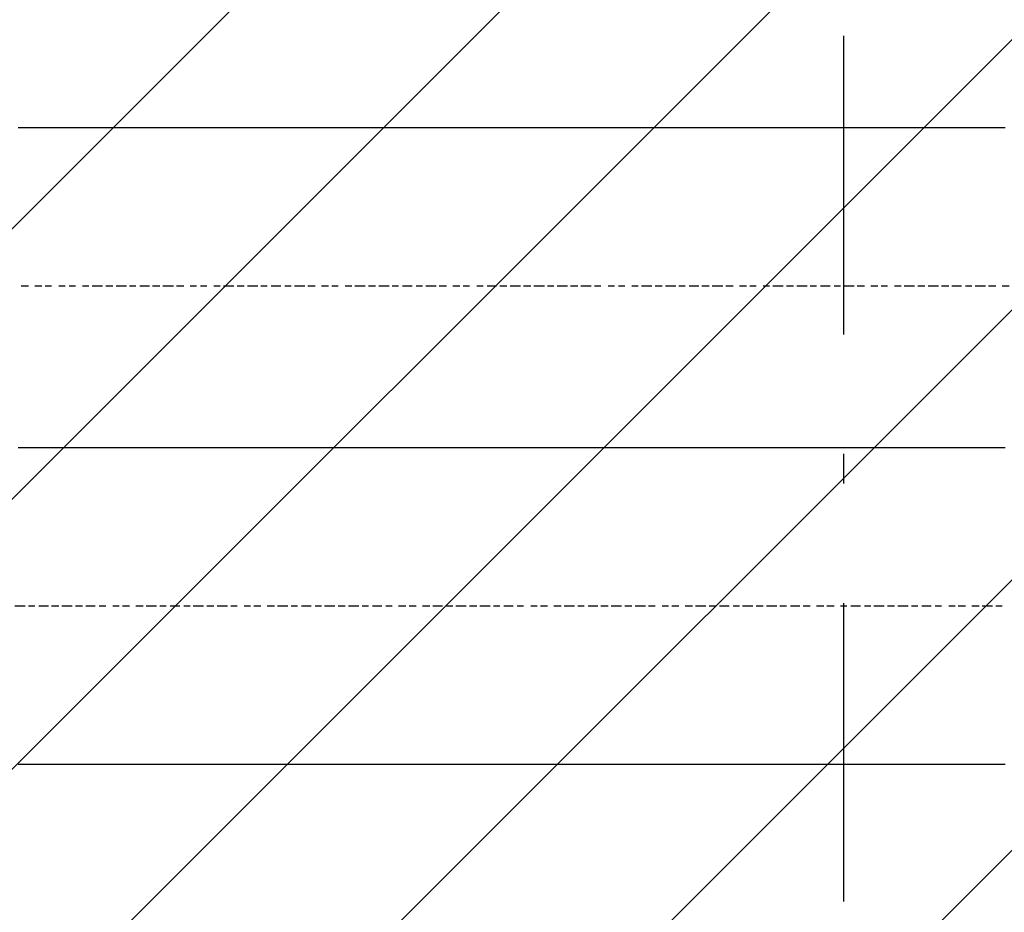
# Model space of a CAD drawing. Extents: x 997 to 109698, y 921 to 94021.
# Tile 669 of 718: x 29951 to 31187, y 56820 to 57941. Entities that reach past the tile are written whole.
import ezdxf

# ---------------------------------------------------------------- set-up
doc = ezdxf.new("R2010")
doc.units = 0
doc.header["$MEASUREMENT"] = 0
doc.layers.add('12', color=7, linetype='CONTINUOUS')
doc.layers.add('28', color=7, linetype='CONTINUOUS')

msp = doc.modelspace()

# ---------------------------------------------------------------- linework, layer by layer
at = {"layer": '12', "color": 5}
for p, q in [((29961.630503, 57805.563401), (29948.630503, 57805.563401)), ((29969.630503, 57805.563401), (29961.630503, 57805.563401)), ((29978.630503, 57805.563401), (29969.630503, 57805.563401)), ((29990.630503, 57805.563401), (29978.630503, 57805.563401)), ((29999.630503, 57805.563401), (29990.630503, 57805.563401)), ((30012.630503, 57805.563401), (29999.630503, 57805.563401)), ((30020.630503, 57805.563401), (30012.630503, 57805.563401)), ((30029.630503, 57805.563401), (30020.630503, 57805.563401)), ((30041.630503, 57805.563401), (30029.630503, 57805.563401)), ((30050.630503, 57805.563401), (30041.630503, 57805.563401)), ((30058.630503, 57805.563401), (30050.630503, 57805.563401)), ((30071.630503, 57805.563401), (30058.630503, 57805.563401)), ((30079.630503, 57805.563401), (30071.630503, 57805.563401)), ((30088.630503, 57805.563401), (30079.630503, 57805.563401)), ((30101.630503, 57805.563401), (30088.630503, 57805.563401)), ((30109.630503, 57805.563401), (30101.630503, 57805.563401)), ((30122.630503, 57805.563401), (30109.630503, 57805.563401)), ((30130.630503, 57805.563401), (30122.630503, 57805.563401)), ((30139.630503, 57805.563401), (30130.630503, 57805.563401)), ((30151.630503, 57805.563401), (30139.630503, 57805.563401)), ((30160.630503, 57805.563401), (30151.630503, 57805.563401)), ((30168.630503, 57805.563401), (30160.630503, 57805.563401)), ((30181.630503, 57805.563401), (30168.630503, 57805.563401)), ((30189.630503, 57805.563401), (30181.630503, 57805.563401)), ((30198.630503, 57805.563401), (30189.630503, 57805.563401)), ((30211.630503, 57805.563401), (30198.630503, 57805.563401)), ((30219.630503, 57805.563401), (30211.630503, 57805.563401)), ((30232.630503, 57805.563401), (30219.630503, 57805.563401)), ((30240.630503, 57805.563401), (30232.630503, 57805.563401)), ((30249.630503, 57805.563401), (30240.630503, 57805.563401)), ((30261.630503, 57805.563401), (30249.630503, 57805.563401)), ((30270.630503, 57805.563401), (30261.630503, 57805.563401)), ((30278.630503, 57805.563401), (30270.630503, 57805.563401)), ((30291.630503, 57805.563401), (30278.630503, 57805.563401)), ((30299.630503, 57805.563401), (30291.630503, 57805.563401)), ((30308.630503, 57805.563401), (30299.630503, 57805.563401)), ((30321.630503, 57805.563401), (30308.630503, 57805.563401)), ((30329.630503, 57805.563401), (30321.630503, 57805.563401)), ((30338.630503, 57805.563401), (30329.630503, 57805.563401)), ((30350.630503, 57805.563401), (30338.630503, 57805.563401)), ((30359.630503, 57805.563401), (30350.630503, 57805.563401)), ((30371.630503, 57805.563401), (30359.630503, 57805.563401)), ((30380.630503, 57805.563401), (30371.630503, 57805.563401)), ((30388.630503, 57805.563401), (30380.630503, 57805.563401)), ((30401.630503, 57805.563401), (30388.630503, 57805.563401)), ((30410.630503, 57805.563401), (30401.630503, 57805.563401)), ((30418.630503, 57805.563401), (30410.630503, 57805.563401)), ((30431.630503, 57805.563401), (30418.630503, 57805.563401)), ((30439.630503, 57805.563401), (30431.630503, 57805.563401)), ((30448.630503, 57805.563401), (30439.630503, 57805.563401)), ((30460.630503, 57805.563401), (30448.630503, 57805.563401)), ((30469.630503, 57805.563401), (30460.630503, 57805.563401)), ((30481.630503, 57805.563401), (30469.630503, 57805.563401)), ((30490.630503, 57805.563401), (30481.630503, 57805.563401)), ((30498.630503, 57805.563401), (30490.630503, 57805.563401)), ((30511.630503, 57805.563401), (30498.630503, 57805.563401)), ((30520.630503, 57805.563401), (30511.630503, 57805.563401)), ((30528.630503, 57805.563401), (30520.630503, 57805.563401)), ((30541.630503, 57805.563401), (30528.630503, 57805.563401)), ((30549.630503, 57805.563401), (30541.630503, 57805.563401)), ((30558.630503, 57805.563401), (30549.630503, 57805.563401)), ((30570.630503, 57805.563401), (30558.630503, 57805.563401)), ((30579.630503, 57805.563401), (30570.630503, 57805.563401)), ((30592.630503, 57805.563401), (30579.630503, 57805.563401)), ((30600.630503, 57805.563401), (30592.630503, 57805.563401)), ((30609.630503, 57805.563401), (30600.630503, 57805.563401)), ((30621.630503, 57805.563401), (30609.630503, 57805.563401)), ((30630.630503, 57805.563401), (30621.630503, 57805.563401)), ((30638.630503, 57805.563401), (30630.630503, 57805.563401)), ((30651.630503, 57805.563401), (30638.630503, 57805.563401)), ((30659.630503, 57805.563401), (30651.630503, 57805.563401)), ((30668.630503, 57805.563401), (30659.630503, 57805.563401)), ((30680.630503, 57805.563401), (30668.630503, 57805.563401)), ((30689.630503, 57805.563401), (30680.630503, 57805.563401)), ((30702.630503, 57805.563401), (30689.630503, 57805.563401)), ((30710.630503, 57805.563401), (30702.630503, 57805.563401)), ((30719.630503, 57805.563401), (30710.630503, 57805.563401)), ((30731.630503, 57805.563401), (30719.630503, 57805.563401)), ((30740.630503, 57805.563401), (30731.630503, 57805.563401)), ((30748.630503, 57805.563401), (30740.630503, 57805.563401)), ((30761.630503, 57805.563401), (30748.630503, 57805.563401)), ((30769.630503, 57805.563401), (30761.630503, 57805.563401)), ((30778.630503, 57805.563401), (30769.630503, 57805.563401)), ((30791.630503, 57805.563401), (30778.630503, 57805.563401)), ((30799.630503, 57805.563401), (30791.630503, 57805.563401)), ((30812.630503, 57805.563401), (30799.630503, 57805.563401)), ((30820.630503, 57805.563401), (30812.630503, 57805.563401)), ((30829.630503, 57805.563401), (30820.630503, 57805.563401)), ((30841.630503, 57805.563401), (30829.630503, 57805.563401)), ((30850.630503, 57805.563401), (30841.630503, 57805.563401)), ((30858.630503, 57805.563401), (30850.630503, 57805.563401)), ((30871.630503, 57805.563401), (30858.630503, 57805.563401)), ((30879.630503, 57805.563401), (30871.630503, 57805.563401)), ((30888.630503, 57805.563401), (30879.630503, 57805.563401)), ((30901.630503, 57805.563401), (30888.630503, 57805.563401)), ((30909.630503, 57805.563401), (30901.630503, 57805.563401)), ((30918.630503, 57805.563401), (30909.630503, 57805.563401)), ((30930.630503, 57805.563401), (30918.630503, 57805.563401)), ((30939.630503, 57805.563401), (30930.630503, 57805.563401)), ((30951.630503, 57805.563401), (30939.630503, 57805.563401)), ((30960.630503, 57805.563401), (30951.630503, 57805.563401)), ((30968.630503, 57805.563401), (30960.630503, 57805.563401)), ((30981.630503, 57805.563401), (30968.630503, 57805.563401)), ((30989.630503, 57805.563401), (30981.630503, 57805.563401)), ((30998.630503, 57805.563401), (30989.630503, 57805.563401)), ((31011.630503, 57805.563401), (30998.630503, 57805.563401)), ((31019.630503, 57805.563401), (31011.630503, 57805.563401)), ((31028.630503, 57805.563401), (31019.630503, 57805.563401)), ((31040.630503, 57805.563401), (31028.630503, 57805.563401)), ((31049.630503, 57805.563401), (31040.630503, 57805.563401)), ((31061.630503, 57805.563401), (31049.630503, 57805.563401)), ((31070.630503, 57805.563401), (31061.630503, 57805.563401)), ((31078.630503, 57805.563401), (31070.630503, 57805.563401)), ((31091.630503, 57805.563401), (31078.630503, 57805.563401)), ((31100.630503, 57805.563401), (31091.630503, 57805.563401)), ((31108.630503, 57805.563401), (31100.630503, 57805.563401)), ((31121.630503, 57805.563401), (31108.630503, 57805.563401)), ((31129.630503, 57805.563401), (31121.630503, 57805.563401)), ((31138.630503, 57805.563401), (31129.630503, 57805.563401)), ((31150.630503, 57805.563401), (31138.630503, 57805.563401)), ((31159.630503, 57805.563401), (31150.630503, 57805.563401)), ((31172.630503, 57805.563401), (31159.630503, 57805.563401)), ((31180.630503, 57805.563401), (31172.630503, 57805.563401)), ((31188.630503, 57805.563401), (31180.630503, 57805.563401)), ((29961.630503, 57403.563401), (29948.630503, 57403.563401)), ((29969.630503, 57403.563401), (29961.630503, 57403.563401)), ((29978.630503, 57403.563401), (29969.630503, 57403.563401)), ((29990.630503, 57403.563401), (29978.630503, 57403.563401)), ((29999.630503, 57403.563401), (29990.630503, 57403.563401)), ((30012.630503, 57403.563401), (29999.630503, 57403.563401)), ((30020.630503, 57403.563401), (30012.630503, 57403.563401)), ((30029.630503, 57403.563401), (30020.630503, 57403.563401)), ((30041.630503, 57403.563401), (30029.630503, 57403.563401)), ((30050.630503, 57403.563401), (30041.630503, 57403.563401)), ((30058.630503, 57403.563401), (30050.630503, 57403.563401)), ((30071.630503, 57403.563401), (30058.630503, 57403.563401)), ((30079.630503, 57403.563401), (30071.630503, 57403.563401)), ((30088.630503, 57403.563401), (30079.630503, 57403.563401)), ((30101.630503, 57403.563401), (30088.630503, 57403.563401)), ((30109.630503, 57403.563401), (30101.630503, 57403.563401)), ((30122.630503, 57403.563401), (30109.630503, 57403.563401)), ((30130.630503, 57403.563401), (30122.630503, 57403.563401)), ((30139.630503, 57403.563401), (30130.630503, 57403.563401)), ((30151.630503, 57403.563401), (30139.630503, 57403.563401)), ((30160.630503, 57403.563401), (30151.630503, 57403.563401)), ((30168.630503, 57403.563401), (30160.630503, 57403.563401)), ((30181.630503, 57403.563401), (30168.630503, 57403.563401)), ((30189.630503, 57403.563401), (30181.630503, 57403.563401)), ((30198.630503, 57403.563401), (30189.630503, 57403.563401)), ((30211.630503, 57403.563401), (30198.630503, 57403.563401)), ((30219.630503, 57403.563401), (30211.630503, 57403.563401)), ((30232.630503, 57403.563401), (30219.630503, 57403.563401)), ((30240.630503, 57403.563401), (30232.630503, 57403.563401)), ((30249.630503, 57403.563401), (30240.630503, 57403.563401)), ((30261.630503, 57403.563401), (30249.630503, 57403.563401)), ((30270.630503, 57403.563401), (30261.630503, 57403.563401)), ((30278.630503, 57403.563401), (30270.630503, 57403.563401)), ((30291.630503, 57403.563401), (30278.630503, 57403.563401)), ((30299.630503, 57403.563401), (30291.630503, 57403.563401)), ((30308.630503, 57403.563401), (30299.630503, 57403.563401)), ((30321.630503, 57403.563401), (30308.630503, 57403.563401)), ((30329.630503, 57403.563401), (30321.630503, 57403.563401)), ((30338.630503, 57403.563401), (30329.630503, 57403.563401)), ((30350.630503, 57403.563401), (30338.630503, 57403.563401)), ((30359.630503, 57403.563401), (30350.630503, 57403.563401)), ((30371.630503, 57403.563401), (30359.630503, 57403.563401)), ((30380.630503, 57403.563401), (30371.630503, 57403.563401)), ((30388.630503, 57403.563401), (30380.630503, 57403.563401)), ((30401.630503, 57403.563401), (30388.630503, 57403.563401)), ((30410.630503, 57403.563401), (30401.630503, 57403.563401)), ((30418.630503, 57403.563401), (30410.630503, 57403.563401)), ((30431.630503, 57403.563401), (30418.630503, 57403.563401)), ((30439.630503, 57403.563401), (30431.630503, 57403.563401)), ((30448.630503, 57403.563401), (30439.630503, 57403.563401)), ((30460.630503, 57403.563401), (30448.630503, 57403.563401)), ((30469.630503, 57403.563401), (30460.630503, 57403.563401)), ((30481.630503, 57403.563401), (30469.630503, 57403.563401)), ((30490.630503, 57403.563401), (30481.630503, 57403.563401)), ((30498.630503, 57403.563401), (30490.630503, 57403.563401)), ((30511.630503, 57403.563401), (30498.630503, 57403.563401)), ((30520.630503, 57403.563401), (30511.630503, 57403.563401)), ((30528.630503, 57403.563401), (30520.630503, 57403.563401)), ((30541.630503, 57403.563401), (30528.630503, 57403.563401)), ((30549.630503, 57403.563401), (30541.630503, 57403.563401)), ((30558.630503, 57403.563401), (30549.630503, 57403.563401)), ((30570.630503, 57403.563401), (30558.630503, 57403.563401)), ((30579.630503, 57403.563401), (30570.630503, 57403.563401)), ((30592.630503, 57403.563401), (30579.630503, 57403.563401)), ((30600.630503, 57403.563401), (30592.630503, 57403.563401)), ((30609.630503, 57403.563401), (30600.630503, 57403.563401)), ((30621.630503, 57403.563401), (30609.630503, 57403.563401)), ((30630.630503, 57403.563401), (30621.630503, 57403.563401)), ((30638.630503, 57403.563401), (30630.630503, 57403.563401)), ((30651.630503, 57403.563401), (30638.630503, 57403.563401)), ((30659.630503, 57403.563401), (30651.630503, 57403.563401)), ((30668.630503, 57403.563401), (30659.630503, 57403.563401)), ((30680.630503, 57403.563401), (30668.630503, 57403.563401)), ((30689.630503, 57403.563401), (30680.630503, 57403.563401)), ((30702.630503, 57403.563401), (30689.630503, 57403.563401)), ((30710.630503, 57403.563401), (30702.630503, 57403.563401)), ((30719.630503, 57403.563401), (30710.630503, 57403.563401)), ((30731.630503, 57403.563401), (30719.630503, 57403.563401)), ((30740.630503, 57403.563401), (30731.630503, 57403.563401)), ((30748.630503, 57403.563401), (30740.630503, 57403.563401)), ((30761.630503, 57403.563401), (30748.630503, 57403.563401)), ((30769.630503, 57403.563401), (30761.630503, 57403.563401)), ((30778.630503, 57403.563401), (30769.630503, 57403.563401)), ((30791.630503, 57403.563401), (30778.630503, 57403.563401)), ((30799.630503, 57403.563401), (30791.630503, 57403.563401)), ((30812.630503, 57403.563401), (30799.630503, 57403.563401)), ((30820.630503, 57403.563401), (30812.630503, 57403.563401)), ((30829.630503, 57403.563401), (30820.630503, 57403.563401)), ((30841.630503, 57403.563401), (30829.630503, 57403.563401)), ((30850.630503, 57403.563401), (30841.630503, 57403.563401)), ((30858.630503, 57403.563401), (30850.630503, 57403.563401)), ((30871.630503, 57403.563401), (30858.630503, 57403.563401)), ((30879.630503, 57403.563401), (30871.630503, 57403.563401)), ((30888.630503, 57403.563401), (30879.630503, 57403.563401)), ((30901.630503, 57403.563401), (30888.630503, 57403.563401)), ((30909.630503, 57403.563401), (30901.630503, 57403.563401)), ((30918.630503, 57403.563401), (30909.630503, 57403.563401)), ((30930.630503, 57403.563401), (30918.630503, 57403.563401)), ((30939.630503, 57403.563401), (30930.630503, 57403.563401)), ((30951.630503, 57403.563401), (30939.630503, 57403.563401)), ((30960.630503, 57403.563401), (30951.630503, 57403.563401)), ((30968.630503, 57403.563401), (30960.630503, 57403.563401)), ((30981.630503, 57403.563401), (30968.630503, 57403.563401)), ((30989.630503, 57403.563401), (30981.630503, 57403.563401)), ((30998.630503, 57403.563401), (30989.630503, 57403.563401)), ((31011.630503, 57403.563401), (30998.630503, 57403.563401)), ((31019.630503, 57403.563401), (31011.630503, 57403.563401)), ((31028.630503, 57403.563401), (31019.630503, 57403.563401)), ((31040.630503, 57403.563401), (31028.630503, 57403.563401)), ((31049.630503, 57403.563401), (31040.630503, 57403.563401)), ((31061.630503, 57403.563401), (31049.630503, 57403.563401)), ((31070.630503, 57403.563401), (31061.630503, 57403.563401)), ((31078.630503, 57403.563401), (31070.630503, 57403.563401)), ((31091.630503, 57403.563401), (31078.630503, 57403.563401)), ((31100.630503, 57403.563401), (31091.630503, 57403.563401)), ((31108.630503, 57403.563401), (31100.630503, 57403.563401)), ((31121.630503, 57403.563401), (31108.630503, 57403.563401)), ((31129.630503, 57403.563401), (31121.630503, 57403.563401)), ((31138.630503, 57403.563401), (31129.630503, 57403.563401)), ((31150.630503, 57403.563401), (31138.630503, 57403.563401)), ((31159.630503, 57403.563401), (31150.630503, 57403.563401)), ((31172.630503, 57403.563401), (31159.630503, 57403.563401)), ((31180.630503, 57403.563401), (31172.630503, 57403.563401)), ((31188.630503, 57403.563401), (31180.630503, 57403.563401)), ((29961.630503, 57005.563401), (29948.630503, 57005.563401)), ((29969.630503, 57005.563401), (29961.630503, 57005.563401)), ((29978.630503, 57005.563401), (29969.630503, 57005.563401)), ((29990.630503, 57005.563401), (29978.630503, 57005.563401)), ((29999.630503, 57005.563401), (29990.630503, 57005.563401)), ((30012.630503, 57005.563401), (29999.630503, 57005.563401)), ((30020.630503, 57005.563401), (30012.630503, 57005.563401)), ((30029.630503, 57005.563401), (30020.630503, 57005.563401)), ((30041.630503, 57005.563401), (30029.630503, 57005.563401)), ((30050.630503, 57005.563401), (30041.630503, 57005.563401)), ((30058.630503, 57005.563401), (30050.630503, 57005.563401)), ((30071.630503, 57005.563401), (30058.630503, 57005.563401)), ((30079.630503, 57005.563401), (30071.630503, 57005.563401)), ((30088.630503, 57005.563401), (30079.630503, 57005.563401)), ((30101.630503, 57005.563401), (30088.630503, 57005.563401)), ((30109.630503, 57005.563401), (30101.630503, 57005.563401)), ((30122.630503, 57005.563401), (30109.630503, 57005.563401)), ((30130.630503, 57005.563401), (30122.630503, 57005.563401)), ((30139.630503, 57005.563401), (30130.630503, 57005.563401)), ((30151.630503, 57005.563401), (30139.630503, 57005.563401)), ((30160.630503, 57005.563401), (30151.630503, 57005.563401)), ((30168.630503, 57005.563401), (30160.630503, 57005.563401)), ((30181.630503, 57005.563401), (30168.630503, 57005.563401)), ((30189.630503, 57005.563401), (30181.630503, 57005.563401)), ((30198.630503, 57005.563401), (30189.630503, 57005.563401)), ((30211.630503, 57005.563401), (30198.630503, 57005.563401)), ((30219.630503, 57005.563401), (30211.630503, 57005.563401)), ((30232.630503, 57005.563401), (30219.630503, 57005.563401)), ((30240.630503, 57005.563401), (30232.630503, 57005.563401)), ((30249.630503, 57005.563401), (30240.630503, 57005.563401)), ((30261.630503, 57005.563401), (30249.630503, 57005.563401)), ((30270.630503, 57005.563401), (30261.630503, 57005.563401)), ((30278.630503, 57005.563401), (30270.630503, 57005.563401)), ((30291.630503, 57005.563401), (30278.630503, 57005.563401)), ((30299.630503, 57005.563401), (30291.630503, 57005.563401)), ((30308.630503, 57005.563401), (30299.630503, 57005.563401)), ((30321.630503, 57005.563401), (30308.630503, 57005.563401)), ((30329.630503, 57005.563401), (30321.630503, 57005.563401)), ((30338.630503, 57005.563401), (30329.630503, 57005.563401)), ((30350.630503, 57005.563401), (30338.630503, 57005.563401)), ((30359.630503, 57005.563401), (30350.630503, 57005.563401)), ((30371.630503, 57005.563401), (30359.630503, 57005.563401)), ((30380.630503, 57005.563401), (30371.630503, 57005.563401)), ((30388.630503, 57005.563401), (30380.630503, 57005.563401)), ((30401.630503, 57005.563401), (30388.630503, 57005.563401)), ((30410.630503, 57005.563401), (30401.630503, 57005.563401)), ((30418.630503, 57005.563401), (30410.630503, 57005.563401)), ((30431.630503, 57005.563401), (30418.630503, 57005.563401)), ((30439.630503, 57005.563401), (30431.630503, 57005.563401)), ((30448.630503, 57005.563401), (30439.630503, 57005.563401)), ((30460.630503, 57005.563401), (30448.630503, 57005.563401)), ((30469.630503, 57005.563401), (30460.630503, 57005.563401)), ((30481.630503, 57005.563401), (30469.630503, 57005.563401)), ((30490.630503, 57005.563401), (30481.630503, 57005.563401)), ((30498.630503, 57005.563401), (30490.630503, 57005.563401)), ((30511.630503, 57005.563401), (30498.630503, 57005.563401)), ((30520.630503, 57005.563401), (30511.630503, 57005.563401)), ((30528.630503, 57005.563401), (30520.630503, 57005.563401)), ((30541.630503, 57005.563401), (30528.630503, 57005.563401)), ((30549.630503, 57005.563401), (30541.630503, 57005.563401)), ((30558.630503, 57005.563401), (30549.630503, 57005.563401)), ((30570.630503, 57005.563401), (30558.630503, 57005.563401)), ((30579.630503, 57005.563401), (30570.630503, 57005.563401)), ((30592.630503, 57005.563401), (30579.630503, 57005.563401)), ((30600.630503, 57005.563401), (30592.630503, 57005.563401)), ((30609.630503, 57005.563401), (30600.630503, 57005.563401)), ((30621.630503, 57005.563401), (30609.630503, 57005.563401)), ((30630.630503, 57005.563401), (30621.630503, 57005.563401)), ((30638.630503, 57005.563401), (30630.630503, 57005.563401)), ((30651.630503, 57005.563401), (30638.630503, 57005.563401)), ((30659.630503, 57005.563401), (30651.630503, 57005.563401)), ((30668.630503, 57005.563401), (30659.630503, 57005.563401)), ((30680.630503, 57005.563401), (30668.630503, 57005.563401)), ((30689.630503, 57005.563401), (30680.630503, 57005.563401)), ((30702.630503, 57005.563401), (30689.630503, 57005.563401)), ((30710.630503, 57005.563401), (30702.630503, 57005.563401)), ((30719.630503, 57005.563401), (30710.630503, 57005.563401)), ((30731.630503, 57005.563401), (30719.630503, 57005.563401)), ((30740.630503, 57005.563401), (30731.630503, 57005.563401)), ((30748.630503, 57005.563401), (30740.630503, 57005.563401)), ((30761.630503, 57005.563401), (30748.630503, 57005.563401)), ((30769.630503, 57005.563401), (30761.630503, 57005.563401)), ((30778.630503, 57005.563401), (30769.630503, 57005.563401)), ((30791.630503, 57005.563401), (30778.630503, 57005.563401)), ((30799.630503, 57005.563401), (30791.630503, 57005.563401)), ((30812.630503, 57005.563401), (30799.630503, 57005.563401)), ((30820.630503, 57005.563401), (30812.630503, 57005.563401)), ((30829.630503, 57005.563401), (30820.630503, 57005.563401)), ((30841.630503, 57005.563401), (30829.630503, 57005.563401)), ((30850.630503, 57005.563401), (30841.630503, 57005.563401)), ((30858.630503, 57005.563401), (30850.630503, 57005.563401)), ((30871.630503, 57005.563401), (30858.630503, 57005.563401)), ((30879.630503, 57005.563401), (30871.630503, 57005.563401)), ((30888.630503, 57005.563401), (30879.630503, 57005.563401)), ((30901.630503, 57005.563401), (30888.630503, 57005.563401)), ((30909.630503, 57005.563401), (30901.630503, 57005.563401)), ((30918.630503, 57005.563401), (30909.630503, 57005.563401)), ((30930.630503, 57005.563401), (30918.630503, 57005.563401)), ((30939.630503, 57005.563401), (30930.630503, 57005.563401)), ((30951.630503, 57005.563401), (30939.630503, 57005.563401)), ((30960.630503, 57005.563401), (30951.630503, 57005.563401)), ((30968.630503, 57005.563401), (30960.630503, 57005.563401)), ((30981.630503, 57005.563401), (30968.630503, 57005.563401)), ((30989.630503, 57005.563401), (30981.630503, 57005.563401)), ((30998.630503, 57005.563401), (30989.630503, 57005.563401)), ((31011.630503, 57005.563401), (30998.630503, 57005.563401)), ((31019.630503, 57005.563401), (31011.630503, 57005.563401)), ((31028.630503, 57005.563401), (31019.630503, 57005.563401)), ((31040.630503, 57005.563401), (31028.630503, 57005.563401)), ((31049.630503, 57005.563401), (31040.630503, 57005.563401)), ((31061.630503, 57005.563401), (31049.630503, 57005.563401)), ((31070.630503, 57005.563401), (31061.630503, 57005.563401)), ((31078.630503, 57005.563401), (31070.630503, 57005.563401)), ((31091.630503, 57005.563401), (31078.630503, 57005.563401)), ((31100.630503, 57005.563401), (31091.630503, 57005.563401)), ((31108.630503, 57005.563401), (31100.630503, 57005.563401)), ((31121.630503, 57005.563401), (31108.630503, 57005.563401)), ((31129.630503, 57005.563401), (31121.630503, 57005.563401)), ((31138.630503, 57005.563401), (31129.630503, 57005.563401)), ((31150.630503, 57005.563401), (31138.630503, 57005.563401)), ((31159.630503, 57005.563401), (31150.630503, 57005.563401)), ((31172.630503, 57005.563401), (31159.630503, 57005.563401)), ((31180.630503, 57005.563401), (31172.630503, 57005.563401)), ((31188.630503, 57005.563401), (31180.630503, 57005.563401))]:
    msp.add_line(p, q, dxfattribs=at)
at = {"layer": '12', "color": 1}
for p, q in [((29961.630503, 57606.563401), (29952.630503, 57606.563401)), ((29978.630503, 57606.563401), (29969.630503, 57606.563401)), ((29990.630503, 57606.563401), (29982.630503, 57606.563401)), ((30007.630503, 57606.563401), (29999.630503, 57606.563401)), ((30020.630503, 57606.563401), (30012.630503, 57606.563401)), ((30037.630503, 57606.563401), (30029.630503, 57606.563401)), ((30054.630503, 57606.563401), (30041.630503, 57606.563401)), ((30067.630503, 57606.563401), (30058.630503, 57606.563401)), ((30084.630503, 57606.563401), (30071.630503, 57606.563401)), ((30096.630503, 57606.563401), (30088.630503, 57606.563401)), ((30113.630503, 57606.563401), (30101.630503, 57606.563401)), ((30126.630503, 57606.563401), (30117.630503, 57606.563401)), ((30143.630503, 57606.563401), (30130.630503, 57606.563401)), ((30156.630503, 57606.563401), (30147.630503, 57606.563401)), ((30172.630503, 57606.563401), (30164.630503, 57606.563401)), ((30185.630503, 57606.563401), (30177.630503, 57606.563401)), ((30202.630503, 57606.563401), (30194.630503, 57606.563401)), ((30219.630503, 57606.563401), (30206.630503, 57606.563401)), ((30232.630503, 57606.563401), (30223.630503, 57606.563401)), ((30249.630503, 57606.563401), (30236.630503, 57606.563401)), ((30261.630503, 57606.563401), (30253.630503, 57606.563401)), ((30278.630503, 57606.563401), (30266.630503, 57606.563401)), ((30291.630503, 57606.563401), (30283.630503, 57606.563401)), ((30308.630503, 57606.563401), (30295.630503, 57606.563401)), ((30321.630503, 57606.563401), (30312.630503, 57606.563401)), ((30338.630503, 57606.563401), (30329.630503, 57606.563401)), ((30350.630503, 57606.563401), (30342.630503, 57606.563401)), ((30367.630503, 57606.563401), (30359.630503, 57606.563401)), ((30384.630503, 57606.563401), (30371.630503, 57606.563401)), ((30397.630503, 57606.563401), (30388.630503, 57606.563401)), ((30414.630503, 57606.563401), (30401.630503, 57606.563401)), ((30426.630503, 57606.563401), (30418.630503, 57606.563401)), ((30443.630503, 57606.563401), (30431.630503, 57606.563401)), ((30456.630503, 57606.563401), (30448.630503, 57606.563401)), ((30473.630503, 57606.563401), (30460.630503, 57606.563401)), ((30486.630503, 57606.563401), (30477.630503, 57606.563401)), ((30503.630503, 57606.563401), (30494.630503, 57606.563401)), ((30515.630503, 57606.563401), (30507.630503, 57606.563401)), ((30532.630503, 57606.563401), (30524.630503, 57606.563401)), ((30549.630503, 57606.563401), (30537.630503, 57606.563401)), ((30562.630503, 57606.563401), (30553.630503, 57606.563401)), ((30579.630503, 57606.563401), (30566.630503, 57606.563401)), ((30592.630503, 57606.563401), (30583.630503, 57606.563401)), ((30609.630503, 57606.563401), (30596.630503, 57606.563401)), ((30621.630503, 57606.563401), (30613.630503, 57606.563401)), ((30638.630503, 57606.563401), (30625.630503, 57606.563401)), ((30651.630503, 57606.563401), (30642.630503, 57606.563401)), ((30668.630503, 57606.563401), (30655.630503, 57606.563401)), ((30680.630503, 57606.563401), (30672.630503, 57606.563401)), ((30697.630503, 57606.563401), (30689.630503, 57606.563401)), ((30710.630503, 57606.563401), (30702.630503, 57606.563401)), ((30727.630503, 57606.563401), (30719.630503, 57606.563401)), ((30744.630503, 57606.563401), (30731.630503, 57606.563401)), ((30757.630503, 57606.563401), (30748.630503, 57606.563401)), ((30774.630503, 57606.563401), (30761.630503, 57606.563401)), ((30786.630503, 57606.563401), (30778.630503, 57606.563401)), ((30803.630503, 57606.563401), (30791.630503, 57606.563401)), ((30816.630503, 57606.563401), (30807.630503, 57606.563401)), ((30833.630503, 57606.563401), (30820.630503, 57606.563401)), ((30846.630503, 57606.563401), (30837.630503, 57606.563401)), ((30863.630503, 57606.563401), (30854.630503, 57606.563401)), ((30875.630503, 57606.563401), (30867.630503, 57606.563401)), ((30892.630503, 57606.563401), (30884.630503, 57606.563401)), ((30909.630503, 57606.563401), (30896.630503, 57606.563401)), ((30922.630503, 57606.563401), (30913.630503, 57606.563401)), ((30939.630503, 57606.563401), (30926.630503, 57606.563401)), ((30951.630503, 57606.563401), (30943.630503, 57606.563401)), ((30968.630503, 57606.563401), (30956.630503, 57606.563401)), ((30981.630503, 57606.563401), (30973.630503, 57606.563401)), ((30998.630503, 57606.563401), (30985.630503, 57606.563401)), ((31011.630503, 57606.563401), (31002.630503, 57606.563401)), ((31028.630503, 57606.563401), (31019.630503, 57606.563401)), ((31040.630503, 57606.563401), (31032.630503, 57606.563401)), ((31057.630503, 57606.563401), (31049.630503, 57606.563401)), ((31074.630503, 57606.563401), (31061.630503, 57606.563401)), ((31087.630503, 57606.563401), (31078.630503, 57606.563401)), ((31104.630503, 57606.563401), (31091.630503, 57606.563401)), ((31117.630503, 57606.563401), (31108.630503, 57606.563401)), ((31133.630503, 57606.563401), (31121.630503, 57606.563401)), ((31146.630503, 57606.563401), (31138.630503, 57606.563401)), ((31163.630503, 57606.563401), (31150.630503, 57606.563401)), ((31176.630503, 57606.563401), (31167.630503, 57606.563401)), ((31193.630503, 57606.563401), (31184.630503, 57606.563401)), ((29957.630503, 57204.563401), (29944.630503, 57204.563401)), ((29969.630503, 57204.563401), (29961.630503, 57204.563401)), ((29986.630503, 57204.563401), (29974.630503, 57204.563401)), ((29999.630503, 57204.563401), (29990.630503, 57204.563401)), ((30016.630503, 57204.563401), (30003.630503, 57204.563401)), ((30029.630503, 57204.563401), (30020.630503, 57204.563401)), ((30045.630503, 57204.563401), (30033.630503, 57204.563401)), ((30058.630503, 57204.563401), (30050.630503, 57204.563401)), ((30075.630503, 57204.563401), (30067.630503, 57204.563401)), ((30088.630503, 57204.563401), (30079.630503, 57204.563401)), ((30105.630503, 57204.563401), (30096.630503, 57204.563401)), ((30122.630503, 57204.563401), (30109.630503, 57204.563401)), ((30134.630503, 57204.563401), (30126.630503, 57204.563401)), ((30151.630503, 57204.563401), (30139.630503, 57204.563401)), ((30164.630503, 57204.563401), (30156.630503, 57204.563401)), ((30181.630503, 57204.563401), (30168.630503, 57204.563401)), ((30194.630503, 57204.563401), (30185.630503, 57204.563401)), ((30211.630503, 57204.563401), (30198.630503, 57204.563401)), ((30223.630503, 57204.563401), (30215.630503, 57204.563401)), ((30240.630503, 57204.563401), (30232.630503, 57204.563401)), ((30253.630503, 57204.563401), (30244.630503, 57204.563401)), ((30270.630503, 57204.563401), (30261.630503, 57204.563401)), ((30287.630503, 57204.563401), (30274.630503, 57204.563401)), ((30299.630503, 57204.563401), (30291.630503, 57204.563401)), ((30316.630503, 57204.563401), (30304.630503, 57204.563401)), ((30329.630503, 57204.563401), (30321.630503, 57204.563401)), ((30346.630503, 57204.563401), (30333.630503, 57204.563401)), ((30359.630503, 57204.563401), (30350.630503, 57204.563401)), ((30376.630503, 57204.563401), (30363.630503, 57204.563401)), ((30388.630503, 57204.563401), (30380.630503, 57204.563401)), ((30405.630503, 57204.563401), (30393.630503, 57204.563401)), ((30418.630503, 57204.563401), (30410.630503, 57204.563401)), ((30435.630503, 57204.563401), (30426.630503, 57204.563401)), ((30448.630503, 57204.563401), (30439.630503, 57204.563401)), ((30465.630503, 57204.563401), (30456.630503, 57204.563401)), ((30481.630503, 57204.563401), (30469.630503, 57204.563401)), ((30494.630503, 57204.563401), (30486.630503, 57204.563401)), ((30511.630503, 57204.563401), (30498.630503, 57204.563401)), ((30524.630503, 57204.563401), (30515.630503, 57204.563401)), ((30541.630503, 57204.563401), (30528.630503, 57204.563401)), ((30553.630503, 57204.563401), (30545.630503, 57204.563401)), ((30570.630503, 57204.563401), (30558.630503, 57204.563401)), ((30583.630503, 57204.563401), (30575.630503, 57204.563401)), ((30600.630503, 57204.563401), (30592.630503, 57204.563401)), ((30613.630503, 57204.563401), (30604.630503, 57204.563401)), ((30630.630503, 57204.563401), (30621.630503, 57204.563401)), ((30647.630503, 57204.563401), (30634.630503, 57204.563401)), ((30659.630503, 57204.563401), (30651.630503, 57204.563401)), ((30676.630503, 57204.563401), (30664.630503, 57204.563401)), ((30689.630503, 57204.563401), (30680.630503, 57204.563401)), ((30706.630503, 57204.563401), (30693.630503, 57204.563401)), ((30719.630503, 57204.563401), (30710.630503, 57204.563401)), ((30736.630503, 57204.563401), (30723.630503, 57204.563401)), ((30748.630503, 57204.563401), (30740.630503, 57204.563401)), ((30765.630503, 57204.563401), (30757.630503, 57204.563401)), ((30778.630503, 57204.563401), (30769.630503, 57204.563401)), ((30795.630503, 57204.563401), (30786.630503, 57204.563401)), ((30812.630503, 57204.563401), (30799.630503, 57204.563401)), ((30824.630503, 57204.563401), (30816.630503, 57204.563401)), ((30841.630503, 57204.563401), (30829.630503, 57204.563401)), ((30854.630503, 57204.563401), (30846.630503, 57204.563401)), ((30871.630503, 57204.563401), (30858.630503, 57204.563401)), ((30884.630503, 57204.563401), (30875.630503, 57204.563401)), ((30901.630503, 57204.563401), (30888.630503, 57204.563401)), ((30913.630503, 57204.563401), (30905.630503, 57204.563401)), ((30930.630503, 57204.563401), (30918.630503, 57204.563401)), ((30943.630503, 57204.563401), (30934.630503, 57204.563401)), ((30960.630503, 57204.563401), (30951.630503, 57204.563401)), ((30973.630503, 57204.563401), (30964.630503, 57204.563401)), ((30989.630503, 57204.563401), (30981.630503, 57204.563401)), ((31006.630503, 57204.563401), (30994.630503, 57204.563401)), ((31019.630503, 57204.563401), (31011.630503, 57204.563401)), ((31036.630503, 57204.563401), (31023.630503, 57204.563401)), ((31049.630503, 57204.563401), (31040.630503, 57204.563401)), ((31066.630503, 57204.563401), (31053.630503, 57204.563401)), ((31078.630503, 57204.563401), (31070.630503, 57204.563401)), ((31095.630503, 57204.563401), (31083.630503, 57204.563401)), ((31108.630503, 57204.563401), (31100.630503, 57204.563401)), ((31125.630503, 57204.563401), (31117.630503, 57204.563401)), ((31138.630503, 57204.563401), (31129.630503, 57204.563401)), ((31155.630503, 57204.563401), (31146.630503, 57204.563401)), ((31172.630503, 57204.563401), (31159.630503, 57204.563401)), ((31184.630503, 57204.563401), (31176.630503, 57204.563401))]:
    msp.add_line(p, q, dxfattribs=at)
at = {"layer": '28', "color": 2}
for p, q in [((14872.636205, 42610.321165), (30948.270278, 58685.955237)), ((14872.636205, 42270.90991), (31287.681533, 58685.955237)), ((14872.636205, 41931.498655), (31627.092788, 58685.955237)), ((14872.636205, 41592.0874), (31966.504043, 58685.955237)), ((14872.636205, 41252.676145), (32305.915298, 58685.955237)), ((14872.636205, 40913.26489), (32645.326553, 58685.955237)), ((14872.636205, 40573.853635), (32984.737808, 58685.955237))]:
    msp.add_line(p, q, dxfattribs=at)
at = {"layer": '28', "color": 4}
for p, q in [((30985.630503, 57546.063401), (30985.630503, 57921.063401)), ((30985.630503, 56833.563401), (30985.630503, 57208.563401))]:
    msp.add_line(p, q, dxfattribs=at)
at = {"layer": '28', "color": 4, "linetype": 'Continuous'}
msp.add_line((30985.630503, 57358.563401), (30985.630503, 57396.063401), dxfattribs=at)

doc.saveas('drawing.dxf')
